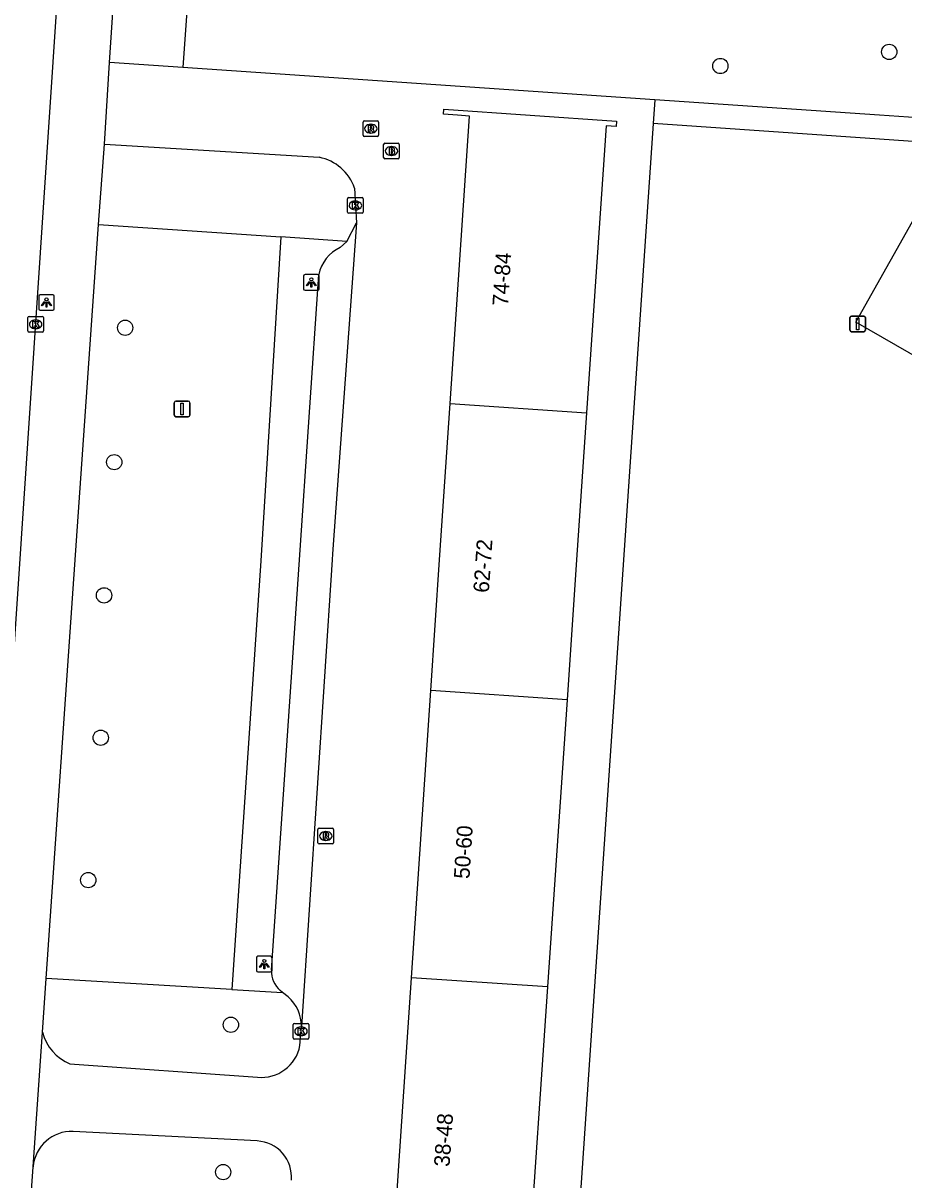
# Model space of a CAD drawing. Extents: x 161848 to 162726, y 385382 to 386521.
# Drawn here: x 162445.2 to 162501.6, y 385460.3 to 385534.3 of the extents above; entities that cross this region are included whole.
import ezdxf

# ---------------------------------------------------------------- set-up
doc = ezdxf.new("R2010")
doc.units = 0
for name, color, linetype in [('IMGEO_Boom', 7, 'Continuous'), ('IMGEO_Brandkraan', 7, 'Continuous'), ('IMGEO_Groenvoorziening', 7, 'Continuous'), ('IMGEO_Kolk', 7, 'Continuous'), ('IMGEO_Lichtpunt', 7, 'Continuous'), ('IMGEO_Pand', 7, 'Continuous'), ('IMGEO_Pand_nummerreeks', 7, 'Continuous'), ('IMGEO_Parkeervlak_open', 7, 'Continuous'), ('IMGEO_Rijbaan_lokaal_gesloten', 7, 'Continuous'), ('IMGEO_Rijbaan_lokaal_open', 7, 'Continuous'), ('IMGEO_Rioolput', 7, 'Continuous'), ('IMGEO_Verkeersbordpaal', 7, 'Continuous'), ('IMGEO_Voetpad_open', 7, 'Continuous')]:
    doc.layers.add(name, color=color, linetype=linetype)

msp = doc.modelspace()

# ---------------------------------------------------------------- linework, layer by layer
at = {"layer": 'IMGEO_Boom'}
for centre in [(162500.623, 385532.496), (162489.82, 385531.597), (162451.736, 385514.843), (162451.036, 385506.243), (162450.384, 385497.718), (162450.172, 385488.607), (162449.375, 385479.496), (162458.499, 385470.237), (162458.007, 385460.808)]:
    msp.add_circle(centre, 0.489, dxfattribs=at)
at = {"layer": 'IMGEO_Brandkraan'}
for p, q in [((162468.276, 385525.731), (162468.276, 385526.583)), ((162468.351, 385526.657), (162469.203, 385526.657)), ((162468.764, 385526.437), (162468.789, 385526.437)), ((162469.277, 385526.583), (162469.277, 385525.731)), ((162469.203, 385525.657), (162468.351, 385525.657)), ((162468.787, 385525.877), (162468.762, 385525.877))]:
    msp.add_line(p, q, dxfattribs=at)
for points in [[(162468.276, 385525.731), (162468.276, 385526.583)], [(162468.351, 385526.657), (162469.203, 385526.657)], [(162468.624, 385526.357), (162468.624, 385525.957), (162468.837, 385525.957)], [(162468.855, 385526.357), (162468.624, 385526.357)], [(162469.277, 385526.583), (162469.277, 385525.731)], [(162469.203, 385525.657), (162468.351, 385525.657)], [(162468.803, 385526.276), (162468.749, 385526.276), (162468.749, 385526.2)], [(162468.749, 385526.2), (162468.802, 385526.2)], [(162468.811, 385526.124), (162468.749, 385526.124), (162468.749, 385526.043)], [(162468.749, 385526.043), (162468.811, 385526.043)]]:
    msp.add_lwpolyline(points, dxfattribs=at)
for centre, radius, start, end in [((162468.353, 385526.581), 0.0765, 91.55205, 178.44795), ((162468.353, 385526.581), 0.0765, 91.55205, 178.44795), ((162468.859, 385526.212), 0.145, 59.4692, 91.53667), ((162468.884, 385526.259), 0.0922, 285.51372, 58.15012), ((162469.201, 385526.581), 0.0765, 1.55205, 88.44795), ((162469.201, 385526.581), 0.0765, 1.55205, 88.44795), ((162468.353, 385525.733), 0.0765, 181.55205, 268.44795), ((162468.353, 385525.733), 0.0765, 181.55205, 268.44795), ((162468.804, 385526.238), 0.0379, 267.82845, 90.93552), ((162468.812, 385526.083), 0.0404, 269.87594, 90.50774), ((162468.843, 385526.208), 0.251, 268.66757, 293.53466), ((162468.889, 385526.067), 0.105, 301.31148, 78.98903), ((162469.201, 385525.733), 0.0765, 271.55205, 358.44795), ((162469.201, 385525.733), 0.0765, 271.55205, 358.44795)]:
    msp.add_arc(centre, radius, start, end, dxfattribs=at)
for centre, major_axis, ratio, start_param, end_param in [((162468.763, 385526.157), (-0.387, 0.002), 0.722429, 4.712389, 7.853982), ((162468.788, 385526.157), (-0.39, 0.002), 0.717154, 1.570796, 4.712389)]:
    msp.add_ellipse(centre, major_axis=major_axis, ratio=ratio, start_param=start_param, end_param=end_param, dxfattribs=at)
at = {"layer": 'IMGEO_Groenvoorziening'}
for points in [[(162459.643, 385590.86), (162457.863, 385565.85), (162457.472, 385560.354), (162455.419, 385531.5)], [(162511.727, 385523.716), (162517.465, 385520.441), (162510.579, 385508.238), (162498.496, 385515.202), (162504.878, 385526.574)], [(162450.031, 385521.458), (162461.707, 385520.661)], [(162461.707, 385520.661), (162460.415, 385499.937), (162458.56, 385472.499)], [(162465.911, 385520.366), (162461.707, 385520.661)], [(162458.56, 385472.499), (162446.676, 385473.196)], [(162458.56, 385472.499), (162461.807, 385472.309)]]:
    msp.add_lwpolyline(points, dxfattribs=at)
at = {"layer": 'IMGEO_Kolk'}
for p, q in [((162465.967, 385522.246), (162465.967, 385523.098)), ((162466.042, 385523.172), (162466.894, 385523.172)), ((162466.455, 385522.952), (162466.48, 385522.952)), ((162466.968, 385523.098), (162466.968, 385522.246)), ((162466.894, 385522.172), (162466.042, 385522.172)), ((162466.478, 385522.392), (162466.453, 385522.392)), ((162445.508, 385514.644), (162445.508, 385515.496)), ((162445.583, 385515.57), (162446.435, 385515.57)), ((162445.996, 385515.35), (162446.021, 385515.35)), ((162446.509, 385515.496), (162446.509, 385514.644)), ((162446.435, 385514.57), (162445.583, 385514.57)), ((162446.019, 385514.79), (162445.994, 385514.79)), ((162462.486, 385469.395), (162462.486, 385470.247)), ((162462.561, 385470.321), (162463.413, 385470.321)), ((162462.974, 385470.101), (162462.999, 385470.101)), ((162463.487, 385470.247), (162463.487, 385469.395)), ((162463.413, 385469.321), (162462.561, 385469.321)), ((162462.997, 385469.541), (162462.972, 385469.541))]:
    msp.add_line(p, q, dxfattribs=at)
for points in [[(162465.967, 385522.246), (162465.967, 385523.098)], [(162466.042, 385523.172), (162466.894, 385523.172)], [(162466.288, 385522.872), (162466.411, 385522.872), (162466.411, 385522.721), (162466.541, 385522.872), (162466.705, 385522.872), (162466.559, 385522.721), (162466.712, 385522.472), (162466.56, 385522.472), (162466.475, 385522.636), (162466.411, 385522.569), (162466.411, 385522.472), (162466.288, 385522.472), (162466.288, 385522.872)], [(162466.968, 385523.098), (162466.968, 385522.246)], [(162466.894, 385522.172), (162466.042, 385522.172)], [(162445.508, 385514.644), (162445.508, 385515.496)], [(162445.583, 385515.57), (162446.435, 385515.57)], [(162445.829, 385515.27), (162445.952, 385515.27), (162445.952, 385515.119), (162446.082, 385515.27), (162446.246, 385515.27), (162446.1, 385515.119), (162446.253, 385514.87), (162446.101, 385514.87), (162446.016, 385515.034), (162445.952, 385514.967), (162445.952, 385514.87), (162445.829, 385514.87), (162445.829, 385515.27)], [(162446.509, 385515.496), (162446.509, 385514.644)], [(162446.435, 385514.57), (162445.583, 385514.57)], [(162462.486, 385469.395), (162462.486, 385470.247)], [(162462.561, 385470.321), (162463.413, 385470.321)], [(162463.487, 385470.247), (162463.487, 385469.395)], [(162463.413, 385469.321), (162462.561, 385469.321)], [(162462.807, 385470.021), (162462.93, 385470.021), (162462.93, 385469.87), (162463.06, 385470.021), (162463.224, 385470.021), (162463.078, 385469.87), (162463.231, 385469.621), (162463.079, 385469.621), (162462.994, 385469.785), (162462.93, 385469.718), (162462.93, 385469.621), (162462.807, 385469.621), (162462.807, 385470.021)]]:
    msp.add_lwpolyline(points, dxfattribs=at)
for centre, start, end in [((162466.044, 385523.096), 91.55205, 178.44795), ((162466.044, 385523.096), 91.55205, 178.44795), ((162466.892, 385523.096), 1.55205, 88.44795), ((162466.892, 385523.096), 1.55205, 88.44795), ((162466.044, 385522.248), 181.55205, 268.44795), ((162466.044, 385522.248), 181.55205, 268.44795), ((162466.892, 385522.248), 271.55205, 358.44795), ((162466.892, 385522.248), 271.55205, 358.44795), ((162445.585, 385515.494), 91.55205, 178.44795), ((162445.585, 385515.494), 91.55205, 178.44795), ((162446.433, 385515.494), 1.55205, 88.44795), ((162446.433, 385515.494), 1.55205, 88.44795), ((162445.585, 385514.646), 181.55205, 268.44795), ((162445.585, 385514.646), 181.55205, 268.44795), ((162446.433, 385514.646), 271.55205, 358.44795), ((162446.433, 385514.646), 271.55205, 358.44795), ((162462.563, 385470.245), 91.55205, 178.44795), ((162462.563, 385470.245), 91.55205, 178.44795), ((162463.411, 385470.245), 1.55205, 88.44795), ((162463.411, 385470.245), 1.55205, 88.44795), ((162462.563, 385469.397), 181.55205, 268.44795), ((162462.563, 385469.397), 181.55205, 268.44795), ((162463.411, 385469.397), 271.55205, 358.44795), ((162463.411, 385469.397), 271.55205, 358.44795)]:
    msp.add_arc(centre, 0.0765, start, end, dxfattribs=at)
for centre, major_axis, ratio, start_param, end_param in [((162466.454, 385522.672), (-0.387, 0.002), 0.722429, 4.712389, 7.853982), ((162466.479, 385522.672), (-0.39, 0.002), 0.717154, 1.570796, 4.712389), ((162445.995, 385515.07), (-0.387, 0.002), 0.722429, 4.712389, 7.853982), ((162446.02, 385515.07), (-0.39, 0.002), 0.717154, 1.570796, 4.712389), ((162462.973, 385469.821), (-0.387, 0.002), 0.722429, 4.712389, 7.853982), ((162462.998, 385469.821), (-0.39, 0.002), 0.717154, 1.570796, 4.712389)]:
    msp.add_ellipse(centre, major_axis=major_axis, ratio=ratio, start_param=start_param, end_param=end_param, dxfattribs=at)
at = {"layer": 'IMGEO_Lichtpunt'}
for p, q in [((162464.052, 385518.246), (162463.244, 385518.246)), ((162464.052, 385518.246), (162463.244, 385518.246)), ((162463.15, 385518.151), (162463.15, 385517.344)), ((162463.15, 385518.151), (162463.15, 385517.344)), ((162464.146, 385517.344), (162464.146, 385518.151)), ((162464.146, 385517.344), (162464.146, 385518.151)), ((162446.203, 385516.865), (162446.203, 385516.058)), ((162446.203, 385516.865), (162446.203, 385516.058)), ((162447.105, 385516.96), (162446.297, 385516.96)), ((162447.105, 385516.96), (162446.297, 385516.96)), ((162447.199, 385516.058), (162447.199, 385516.865)), ((162447.199, 385516.058), (162447.199, 385516.865)), ((162463.244, 385517.25), (162464.052, 385517.25)), ((162463.244, 385517.25), (162464.052, 385517.25)), ((162446.297, 385515.964), (162447.105, 385515.964)), ((162446.297, 385515.964), (162447.105, 385515.964)), ((162460.141, 385474.526), (162460.141, 385473.719)), ((162460.141, 385474.526), (162460.141, 385473.719)), ((162461.043, 385474.621), (162460.235, 385474.621)), ((162461.043, 385474.621), (162460.235, 385474.621)), ((162461.137, 385473.719), (162461.137, 385474.526)), ((162461.137, 385473.719), (162461.137, 385474.526)), ((162460.235, 385473.625), (162461.043, 385473.625)), ((162460.235, 385473.625), (162461.043, 385473.625))]:
    msp.add_line(p, q, dxfattribs=at)
for points in [[(162463.524, 385517.815), (162463.563, 385517.787), (162463.375, 385517.525), (162463.337, 385517.552), (162463.524, 385517.815)], [(162463.626, 385517.767), (162463.673, 385517.767), (162463.673, 385517.445), (162463.626, 385517.445), (162463.626, 385517.767)], [(162463.736, 385517.787), (162463.774, 385517.814), (162463.961, 385517.552), (162463.922, 385517.524), (162463.736, 385517.787)], [(162446.577, 385516.529), (162446.616, 385516.501), (162446.428, 385516.239), (162446.39, 385516.266), (162446.577, 385516.529)], [(162446.679, 385516.481), (162446.726, 385516.481), (162446.726, 385516.159), (162446.679, 385516.159), (162446.679, 385516.481)], [(162446.789, 385516.501), (162446.827, 385516.528), (162447.014, 385516.266), (162446.975, 385516.238), (162446.789, 385516.501)], [(162460.515, 385474.19), (162460.554, 385474.162), (162460.366, 385473.9), (162460.328, 385473.927), (162460.515, 385474.19)], [(162460.617, 385474.142), (162460.664, 385474.142), (162460.664, 385473.82), (162460.617, 385473.82), (162460.617, 385474.142)], [(162460.727, 385474.162), (162460.765, 385474.189), (162460.952, 385473.927), (162460.913, 385473.899), (162460.727, 385474.162)]]:
    msp.add_lwpolyline(points, dxfattribs=at)
for centre in [(162463.649, 385517.949), (162446.702, 385516.663), (162460.64, 385474.324)]:
    msp.add_circle(centre, 0.0994, dxfattribs=at)
for centre, start, end in [((162463.244, 385518.151), 90, 180), ((162463.244, 385518.151), 90, 180), ((162464.052, 385518.151), 0, 90), ((162464.052, 385518.151), 0, 90), ((162446.297, 385516.865), 90, 180), ((162446.297, 385516.865), 90, 180), ((162447.105, 385516.865), 0, 90), ((162447.105, 385516.865), 0, 90), ((162463.244, 385517.344), 180, 270), ((162463.244, 385517.344), 180, 270), ((162464.052, 385517.344), 270, 0), ((162464.052, 385517.344), 270, 360), ((162446.297, 385516.058), 180, 270), ((162446.297, 385516.058), 180, 270), ((162447.105, 385516.058), 270, 0), ((162447.105, 385516.058), 270, 360), ((162460.235, 385474.526), 90, 180), ((162460.235, 385474.526), 90, 180), ((162461.043, 385474.526), 0, 90), ((162461.043, 385474.526), 0, 90), ((162460.235, 385473.719), 180, 270), ((162460.235, 385473.719), 180, 270), ((162461.043, 385473.719), 270, 0), ((162461.043, 385473.719), 270, 360)]:
    msp.add_arc(centre, 0.0946, start, end, dxfattribs=at)
at = {"layer": 'IMGEO_Pand'}
for points in [[(162472.532, 385509.995), (162473.772, 385528.397), (162472.999, 385528.451), (162472.095, 385528.514), (162472.117, 385528.841), (162483.182, 385528.074), (162483.158, 385527.73), (162482.508, 385527.775), (162481.258, 385509.402)], [(162471.295, 385491.621), (162471.859, 385500), (162472.532, 385509.995)], [(162472.532, 385509.995), (162481.258, 385509.402)], [(162481.258, 385509.402), (162480.619, 385500), (162480.009, 385491.029)], [(162470.057, 385473.247), (162471.295, 385491.621)], [(162480.009, 385491.029), (162471.295, 385491.621)], [(162480.009, 385491.029), (162478.76, 385472.656)], [(162468.819, 385454.873), (162470.057, 385473.247)], [(162478.76, 385472.656), (162470.057, 385473.247)], [(162478.76, 385472.656), (162477.51, 385454.282)]]:
    msp.add_lwpolyline(points, dxfattribs=at)
at = {"layer": 'IMGEO_Parkeervlak_open'}
for points in [[(162465.911, 385520.366), (162466.531, 385521.555)], [(162465.488, 385519.982), (162465.911, 385520.366)], [(162461.109, 385473.721), (162462.89, 385500), (162464.126, 385518.245)], [(162461.807, 385472.309), (162461.663, 385472.429)], [(162462.157, 385472.017), (162461.807, 385472.309)]]:
    msp.add_lwpolyline(points, dxfattribs=at)
for centre, radius, start, end in [((162466.556, 385517.742), 2.481, 115.49056, 168.3087), ((162462.653, 385473.618), 1.547, 176.19189, 230.22669), ((162460.634, 385470.191), 2.377, 358.57248, 50.17336)]:
    msp.add_arc(centre, radius, start, end, dxfattribs=at)
at = {"layer": 'IMGEO_Rijbaan_lokaal_gesloten'}
msp.add_lwpolyline([(162442.399, 385460.482), (162442.465, 385461.839), (162450.162, 385577.468), (162450.352, 385579.883)], dxfattribs=at)
at = {"layer": 'IMGEO_Rijbaan_lokaal_open'}
for points in [[(162450.405, 385526.588), (162450.744, 385531.817)], [(162455.419, 385531.5), (162450.744, 385531.817)], [(162485.619, 385529.433), (162455.419, 385531.5)], [(162485.619, 385529.433), (162485.517, 385527.913)], [(162485.517, 385527.913), (162483.623, 385500), (162482.431, 385482.424), (162476.506, 385395.087)], [(162450.405, 385526.588), (162464.139, 385525.753)], [(162466.414, 385523.772), (162466.531, 385521.555)], [(162466.531, 385521.555), (162465.008, 385500.369), (162464.984, 385500), (162463.011, 385470.132)], [(162462.922, 385468.908), (162463.011, 385470.132)], [(162445.849, 385461.151), (162446.446, 385469.756)], [(162448.204, 385467.741), (162460.195, 385466.883)], [(162460.188, 385462.798), (162448.404, 385463.41)]]:
    msp.add_lwpolyline(points, dxfattribs=at)
for centre, radius, start, end in [((162463.578, 385522.811), 2.995, 18.70946, 79.19385), ((162449.348, 385470.513), 2.999, 194.62338, 247.58319), ((162460.457, 385469.379), 2.51, 264.01062, 349.18264), ((162448.302, 385460.951), 2.461, 87.62337, 175.33956), ((162460.069, 385460.492), 2.309, 355.2525, 87.04458)]:
    msp.add_arc(centre, radius, start, end, dxfattribs=at)
at = {"layer": 'IMGEO_Rioolput'}
for p, q in [((162466.955, 385527.16), (162466.955, 385528.012)), ((162467.03, 385528.086), (162467.882, 385528.086)), ((162467.443, 385527.866), (162467.468, 385527.866)), ((162467.956, 385528.012), (162467.956, 385527.16)), ((162467.882, 385527.086), (162467.03, 385527.086)), ((162467.466, 385527.306), (162467.441, 385527.306)), ((162464.073, 385481.89), (162464.073, 385482.742)), ((162464.148, 385482.816), (162465, 385482.816)), ((162465.074, 385482.742), (162465.074, 385481.89)), ((162464.584, 385482.036), (162464.559, 385482.036)), ((162464.561, 385482.596), (162464.586, 385482.596)), ((162465, 385481.816), (162464.148, 385481.816))]:
    msp.add_line(p, q, dxfattribs=at)
for points in [[(162466.955, 385527.16), (162466.955, 385528.012)], [(162467.03, 385528.086), (162467.882, 385528.086)], [(162467.956, 385528.012), (162467.956, 385527.16)], [(162467.882, 385527.086), (162467.03, 385527.086)], [(162467.544, 385527.784), (162467.292, 385527.786), (162467.292, 385527.386)], [(162467.292, 385527.386), (162467.416, 385527.386), (162467.416, 385527.548), (162467.427, 385527.548)], [(162467.47, 385527.705), (162467.416, 385527.705), (162467.416, 385527.624)], [(162467.416, 385527.624), (162467.468, 385527.624)], [(162467.474, 385527.519), (162467.545, 385527.386), (162467.685, 385527.386), (162467.62, 385527.512)], [(162464.073, 385481.89), (162464.073, 385482.742)], [(162464.148, 385482.816), (162465, 385482.816)], [(162465.074, 385482.742), (162465.074, 385481.89)], [(162464.662, 385482.514), (162464.41, 385482.516), (162464.41, 385482.116)], [(162464.41, 385482.116), (162464.534, 385482.116), (162464.534, 385482.278), (162464.545, 385482.278)], [(162464.588, 385482.435), (162464.534, 385482.435), (162464.534, 385482.354)], [(162464.534, 385482.354), (162464.586, 385482.354)], [(162464.592, 385482.249), (162464.663, 385482.116), (162464.803, 385482.116), (162464.738, 385482.242)], [(162465, 385481.816), (162464.148, 385481.816)]]:
    msp.add_lwpolyline(points, dxfattribs=at)
for centre, radius, start, end in [((162467.032, 385528.01), 0.0765, 91.55205, 178.44795), ((162467.032, 385528.01), 0.0765, 91.55205, 178.44795), ((162467.88, 385528.01), 0.0765, 1.55205, 88.44795), ((162467.88, 385528.01), 0.0765, 1.55205, 88.44795), ((162467.032, 385527.162), 0.0765, 181.55205, 268.44795), ((162467.032, 385527.162), 0.0765, 181.55205, 268.44795), ((162467.426, 385527.495), 0.0533, 26.02933, 88.69889), ((162467.452, 385527.813), 0.19, 274.7715, 282.96867), ((162467.476, 385527.609), 0.0964, 77.00612, 93.18647), ((162467.49, 385527.666), 0.0378, 276.66336, 79.67722), ((162467.543, 385527.674), 0.109, 350.36119, 89.41601), ((162467.541, 385527.674), 0.112, 277.58423, 350.98172), ((162467.525, 385527.459), 0.108, 29.51342, 73.79051), ((162467.88, 385527.162), 0.0765, 271.55205, 358.44795), ((162467.88, 385527.162), 0.0765, 271.55205, 358.44795), ((162464.15, 385482.74), 0.0765, 91.55205, 178.44795), ((162464.15, 385482.74), 0.0765, 91.55205, 178.44795), ((162464.998, 385482.74), 0.0765, 1.55205, 88.44795), ((162464.998, 385482.74), 0.0765, 1.55205, 88.44795), ((162464.544, 385482.225), 0.0533, 26.02933, 88.69889), ((162464.57, 385482.543), 0.19, 274.7715, 282.96867), ((162464.594, 385482.339), 0.0964, 77.00612, 93.18647), ((162464.608, 385482.396), 0.0378, 276.66336, 79.67722), ((162464.661, 385482.404), 0.109, 350.36119, 89.41601), ((162464.659, 385482.404), 0.112, 277.58423, 350.98172), ((162464.643, 385482.189), 0.108, 29.51342, 73.79051), ((162464.15, 385481.892), 0.0765, 181.55205, 268.44795), ((162464.15, 385481.892), 0.0765, 181.55205, 268.44795), ((162464.998, 385481.892), 0.0765, 271.55205, 358.44795), ((162464.998, 385481.892), 0.0765, 271.55205, 358.44795)]:
    msp.add_arc(centre, radius, start, end, dxfattribs=at)
for centre, major_axis, ratio, start_param, end_param in [((162467.442, 385527.586), (-0.387, 0.002), 0.722429, 4.712389, 7.853982), ((162467.467, 385527.586), (-0.39, 0.002), 0.717154, 1.570796, 4.712389), ((162464.56, 385482.316), (-0.387, 0.002), 0.722429, 4.712389, 7.853982), ((162464.585, 385482.316), (-0.39, 0.002), 0.717154, 1.570796, 4.712389)]:
    msp.add_ellipse(centre, major_axis=major_axis, ratio=ratio, start_param=start_param, end_param=end_param, dxfattribs=at)
at = {"layer": 'IMGEO_Verkeersbordpaal'}
for p, q in [((162498.109, 385514.691), (162498.109, 385515.491)), ((162498.109, 385515.491), (162498.109, 385514.691)), ((162498.209, 385515.591), (162498.999, 385515.591)), ((162498.999, 385515.591), (162498.209, 385515.591)), ((162499.099, 385515.491), (162499.099, 385514.691)), ((162499.099, 385514.691), (162499.099, 385515.491)), ((162498.999, 385514.591), (162498.209, 385514.591)), ((162498.209, 385514.591), (162498.999, 385514.591)), ((162454.882, 385509.249), (162454.882, 385510.049)), ((162454.882, 385510.049), (162454.882, 385509.249)), ((162454.982, 385510.149), (162455.772, 385510.149)), ((162455.772, 385510.149), (162454.982, 385510.149)), ((162455.872, 385510.049), (162455.872, 385509.249)), ((162455.872, 385509.249), (162455.872, 385510.049)), ((162455.772, 385509.149), (162454.982, 385509.149)), ((162454.982, 385509.149), (162455.772, 385509.149))]:
    msp.add_line(p, q, dxfattribs=at)
for points in [[(162498.529, 385515.466), (162498.679, 385515.466), (162498.679, 385514.716), (162498.529, 385514.716), (162498.529, 385515.466)], [(162455.302, 385510.024), (162455.452, 385510.024), (162455.452, 385509.274), (162455.302, 385509.274), (162455.302, 385510.024)]]:
    msp.add_lwpolyline(points, dxfattribs=at)
for centre, start, end in [((162498.209, 385515.491), 90, 180), ((162498.209, 385515.491), 90, 180), ((162498.999, 385515.491), 0, 90), ((162498.999, 385515.491), 360, 90), ((162498.209, 385514.691), 180, 270), ((162498.209, 385514.691), 180, 270), ((162498.999, 385514.691), 270, 0), ((162498.999, 385514.691), 270, 0), ((162454.982, 385510.049), 90, 180), ((162454.982, 385510.049), 90, 180), ((162455.772, 385510.049), 0, 90), ((162455.772, 385510.049), 360, 90), ((162454.982, 385509.249), 180, 270), ((162454.982, 385509.249), 180, 270), ((162455.772, 385509.249), 270, 0), ((162455.772, 385509.249), 270, 0)]:
    msp.add_arc(centre, 0.1, start, end, dxfattribs=at)
at = {"layer": 'IMGEO_Voetpad_open'}
for points in [[(162450.744, 385531.817), (162452.649, 385560.747), (162452.933, 385565.323), (162454.648, 385591.147)], [(162507.432, 385527.947), (162500, 385528.449), (162485.619, 385529.433)], [(162504.878, 385526.574), (162500, 385526.911), (162485.517, 385527.913)], [(162450.031, 385521.458), (162450.405, 385526.588)], [(162446.676, 385473.196), (162448.539, 385500), (162450.031, 385521.458)], [(162446.446, 385469.756), (162446.676, 385473.196)], [(162445.688, 385458.726), (162445.849, 385461.151)]]:
    msp.add_lwpolyline(points, dxfattribs=at)

# ---------------------------------------------------------------- texts
at = {"layer": 'IMGEO_Pand_nummerreeks'}
for s, rotation, p in [('74-84', 86.35744, (162476.23, 385516.22)), ('62-72', 86.0961, (162475.007, 385497.862)), ('50-60', 86.37661, (162473.764, 385479.55)), ('38-48', 86.08586, (162472.491, 385461.124))]:
    msp.add_text(s, height=1, rotation=rotation, dxfattribs=at).set_placement(p)

doc.saveas('drawing.dxf')
